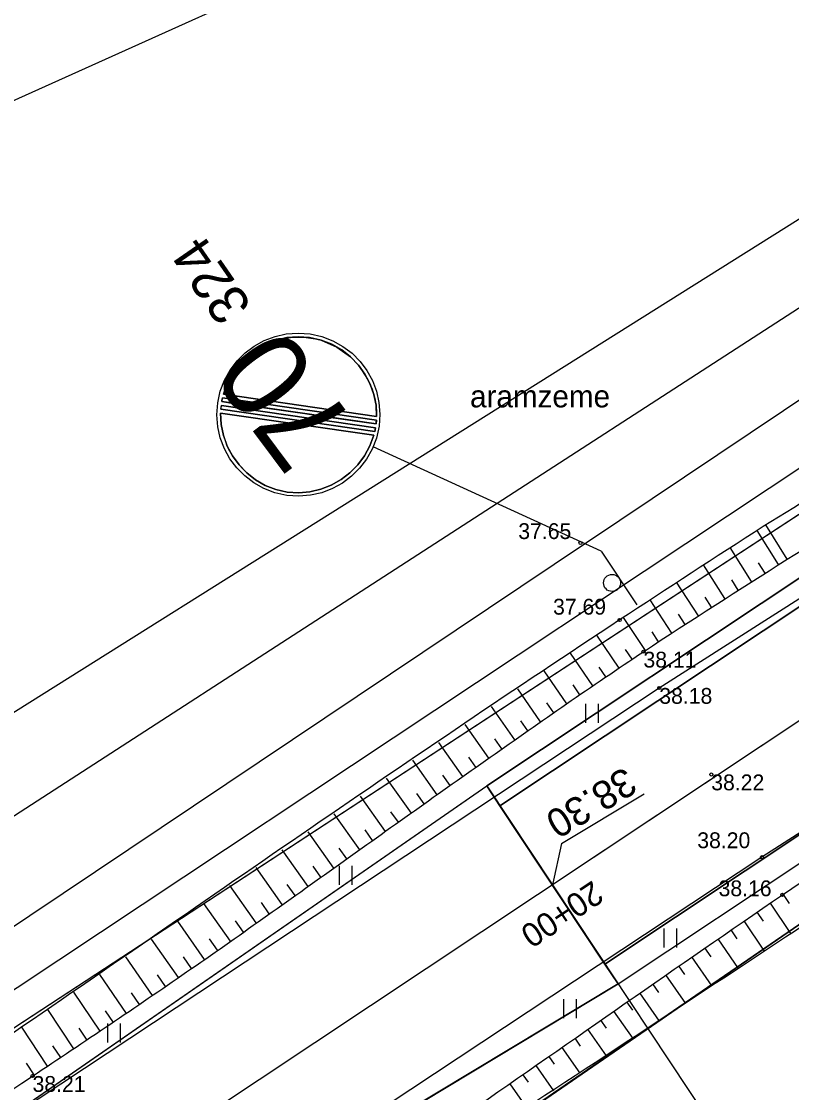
# Model space of a CAD drawing. Extents: x 469981 to 472086, y 246785 to 247785.
# Drawn here: x 470167.11 to 470191.44, y 246929.49 to 246963.3 of the extents above; entities that cross this region are included whole.
import ezdxf

# ---------------------------------------------------------------- set-up
doc = ezdxf.new("R2010")
doc.units = 0
for name, color, linetype in [('0_922', 7, 'Continuous'), ('0_Asfalta_mala', 7, 'Continuous'), ('0_Asfalta_Nomale', 7, 'Continuous'), ('0_Ruut_Braukt', 7, 'Continuous'), ('0_Ruut_nomale', 7, 'Continuous'), ('0_Ruutojums_Nobrauktuves_pieslegumi', 7, 'Continuous'), ('0_vertikals', 7, 'Continuous'), ('0_vertkals_cipari', 7, 'Continuous'), ('0_Ziimes', 7, 'Continuous'), ('21', 7, 'Continuous'), ('5_patagas', 7, 'Continuous'), ('6_piketaza', 7, 'Continuous'), ('CELI_CMAL_####_####_#', 7, 'Continuous'), ('DREN_VADP_####_####_#', 7, 'Continuous'), ('DREN_VADP_KLKT_####_#', 7, 'Continuous'), ('ELEK_VADV_ZSPR_####_#', 7, 'Continuous'), ('RAMI_UZMR_####_####_#', 7, 'Continuous'), ('RELJ_AATZ_####_TKST_#', 7, 'Continuous'), ('RELJ_ELEM_####_####_#', 7, 'Continuous'), ('RELJ_NOGA_####_####_#', 7, 'Continuous'), ('RELJ_NOGL_####_####_#', 7, 'Continuous'), ('ROBZ_IERR_####_####_#', 7, 'Continuous'), ('ROBZ_PROJ_####_####_#', 7, 'Continuous'), ('TERT_ELEM_####_####_#', 7, 'Continuous'), ('TERT_IZMT_####_TKST_#', 7, 'Continuous')]:
    doc.layers.add(name, color=color, linetype=linetype)

msp = doc.modelspace()

# ---------------------------------------------------------------- linework, layer by layer
at = {"layer": '0_922'}
msp.add_line((470240.713, 246973.784), (470183.883, 246936.049), dxfattribs=at)
at = {"layer": '0_Asfalta_mala'}
for p, q in [((470182.224, 246938.548), (470239.053, 246976.283)), ((470185.543, 246933.55), (470242.372, 246971.284)), ((470185.543, 246933.55), (470182.224, 246938.548))]:
    msp.add_line(p, q, dxfattribs=at)
at = {"layer": '0_Asfalta_Nomale'}
for p, q in [((470181.809, 246939.173), (470238.638, 246976.908)), ((470185.958, 246932.925), (470242.787, 246970.66)), ((470165.362, 246927.787), (470181.809, 246939.173)), ((470182.224, 246938.548), (470181.809, 246939.173)), ((470185.958, 246932.925), (470185.543, 246933.55)), ((470168.804, 246922.603), (470185.958, 246932.925))]:
    msp.add_line(p, q, dxfattribs=at)
at = {"layer": '0_Ruut_Braukt'}
for p, q in [((470239.053, 246976.283), (470182.224, 246938.548)), ((470185.543, 246933.55), (470242.372, 246971.284)), ((470182.224, 246938.548), (470185.543, 246933.55))]:
    msp.add_line(p, q, dxfattribs=at)
at = {"layer": '0_Ruut_nomale'}
for p, q in [((470238.638, 246976.908), (470181.809, 246939.173)), ((470182.224, 246938.548), (470239.053, 246976.283)), ((470242.372, 246971.284), (470185.543, 246933.55)), ((470185.958, 246932.925), (470242.787, 246970.66)), ((470181.809, 246939.173), (470182.224, 246938.548)), ((470185.543, 246933.55), (470185.958, 246932.925))]:
    msp.add_line(p, q, dxfattribs=at)
at = {"layer": '0_Ruutojums_Nobrauktuves_pieslegumi'}
msp.add_lwpolyline([(470185.958, 246932.925), (470168.804, 246922.603), (470165.362, 246927.787), (470181.809, 246939.173)], close=True, dxfattribs=at)
at = {"layer": '0_vertikals'}
for q in [(470186.783, 246938.921), (470183.883, 246936.049)]:
    msp.add_line((470184.171, 246937.353), q, dxfattribs=at)
at = {"layer": '0_Ziimes'}
for q in [(470178.223, 246949.877), (470186.55, 246944.891)]:
    msp.add_line((470185.425, 246946.585), q, dxfattribs=at)
for points in [[(470175.493, 246948.344), (470175.121, 246948.426), (470174.774, 246948.559), (470174.455, 246948.737), (470174.167, 246948.956), (470173.914, 246949.212), (470173.699, 246949.5), (470173.525, 246949.816), (470173.396, 246950.154), (470173.316, 246950.511), (470173.288, 246950.881), (470173.314, 246951.261), (470173.314, 246951.261), (470173.396, 246951.632), (470173.529, 246951.98), (470173.707, 246952.299), (470173.926, 246952.587), (470174.182, 246952.84), (470174.47, 246953.055), (470174.786, 246953.229), (470175.124, 246953.357), (470175.481, 246953.437), (470175.851, 246953.466), (470176.231, 246953.439), (470176.602, 246953.357), (470176.949, 246953.225), (470177.269, 246953.047), (470177.556, 246952.827), (470177.81, 246952.572), (470178.025, 246952.284), (470178.199, 246951.968), (470178.327, 246951.63), (470178.407, 246951.273), (470178.436, 246950.903), (470178.409, 246950.523), (470178.327, 246950.152), (470178.195, 246949.804), (470178.017, 246949.485), (470177.797, 246949.197), (470177.541, 246948.944), (470177.253, 246948.729), (470176.938, 246948.555), (470176.6, 246948.426), (470176.243, 246948.346), (470175.873, 246948.318), (470175.493, 246948.344)], [(470175.873, 246948.318), (470175.493, 246948.344), (470175.121, 246948.426), (470174.774, 246948.559), (470174.455, 246948.737), (470174.167, 246948.956), (470173.914, 246949.212), (470173.699, 246949.5), (470173.525, 246949.816), (470173.396, 246950.154), (470173.316, 246950.511), (470173.288, 246950.881), (470173.314, 246951.261), (470173.396, 246951.632), (470173.529, 246951.98), (470173.707, 246952.299), (470173.926, 246952.587), (470174.182, 246952.84), (470174.47, 246953.055), (470174.786, 246953.229), (470175.124, 246953.357), (470175.481, 246953.437), (470175.851, 246953.466), (470176.231, 246953.439), (470176.602, 246953.357), (470176.949, 246953.225), (470177.269, 246953.047), (470177.556, 246952.827), (470177.81, 246952.572), (470178.025, 246952.284), (470178.199, 246951.968), (470178.327, 246951.63), (470178.407, 246951.273), (470178.436, 246950.903), (470178.409, 246950.523), (470178.327, 246950.152), (470178.195, 246949.804), (470178.017, 246949.485), (470177.797, 246949.197), (470177.541, 246948.944), (470177.253, 246948.729), (470176.938, 246948.555), (470176.6, 246948.426), (470176.243, 246948.346), (470175.873, 246948.318)], [(470173.496, 246951.536), (470173.614, 246951.874), (470173.78, 246952.187), (470173.989, 246952.47), (470174.235, 246952.721), (470174.514, 246952.935), (470174.82, 246953.109), (470175.149, 246953.239), (470175.494, 246953.321), (470175.852, 246953.352), (470176.217, 246953.328), (470176.579, 246953.246), (470176.918, 246953.113), (470177.23, 246952.933), (470177.511, 246952.712), (470177.757, 246952.455), (470177.965, 246952.169), (470178.13, 246951.858), (470178.249, 246951.529), (470178.318, 246951.186), (470178.333, 246950.836), (470173.496, 246951.536)], [(470173.496, 246951.536), (470178.333, 246950.836), (470178.318, 246951.186), (470178.249, 246951.529), (470178.13, 246951.858), (470177.965, 246952.169), (470177.757, 246952.455), (470177.511, 246952.712), (470177.23, 246952.933), (470176.918, 246953.113), (470176.579, 246953.246), (470176.217, 246953.328), (470175.852, 246953.352), (470175.494, 246953.321), (470175.149, 246953.239), (470174.82, 246953.109), (470174.514, 246952.935), (470174.235, 246952.721), (470173.989, 246952.47), (470173.78, 246952.187), (470173.614, 246951.874), (470173.496, 246951.536)], [(470173.466, 246951.42), (470178.325, 246950.717), (470178.323, 246950.678), (470178.32, 246950.638), (470178.314, 246950.596), (470177.939, 246950.651), (470177.564, 246950.705), (470177.189, 246950.76), (470176.814, 246950.814), (470176.439, 246950.868), (470176.064, 246950.923), (470175.689, 246950.977), (470175.314, 246951.031), (470174.939, 246951.086), (470174.565, 246951.14), (470174.19, 246951.194), (470173.816, 246951.248), (470173.442, 246951.302), (470173.449, 246951.342), (470173.457, 246951.381), (470173.466, 246951.42)], [(470173.466, 246951.42), (470173.457, 246951.381), (470173.449, 246951.342), (470173.442, 246951.302), (470173.816, 246951.248), (470174.19, 246951.194), (470174.565, 246951.14), (470174.939, 246951.086), (470175.314, 246951.031), (470175.689, 246950.977), (470176.064, 246950.923), (470176.439, 246950.868), (470176.814, 246950.814), (470177.189, 246950.76), (470177.564, 246950.705), (470177.939, 246950.651), (470178.314, 246950.596), (470178.32, 246950.638), (470178.323, 246950.678), (470178.325, 246950.717), (470173.466, 246951.42)], [(470178.297, 246950.474), (470173.429, 246951.183), (470173.422, 246951.146), (470173.417, 246951.103), (470173.416, 246951.059), (470178.275, 246950.356), (470178.283, 246950.395), (470178.29, 246950.43), (470178.297, 246950.474)], [(470173.407, 246950.94), (470173.426, 246950.578), (470173.498, 246950.228), (470173.618, 246949.896), (470173.783, 246949.587), (470173.989, 246949.303), (470174.232, 246949.051), (470174.51, 246948.835), (470174.818, 246948.659), (470175.153, 246948.528), (470175.51, 246948.447), (470175.872, 246948.422), (470176.228, 246948.453), (470176.573, 246948.536), (470176.902, 246948.667), (470177.21, 246948.842), (470177.491, 246949.057), (470177.74, 246949.309), (470177.953, 246949.593), (470178.124, 246949.904), (470178.247, 246950.241), (470173.407, 246950.94)], [(470178.247, 246950.241), (470173.407, 246950.94), (470173.426, 246950.578), (470173.498, 246950.228), (470173.618, 246949.896), (470173.783, 246949.587), (470173.989, 246949.303), (470174.232, 246949.051), (470174.51, 246948.835), (470174.818, 246948.659), (470175.153, 246948.528), (470175.51, 246948.447), (470175.872, 246948.422), (470176.228, 246948.453), (470176.573, 246948.536), (470176.902, 246948.667), (470177.21, 246948.842), (470177.491, 246949.057), (470177.74, 246949.309), (470177.953, 246949.593), (470178.124, 246949.904), (470178.247, 246950.241)]]:
    msp.add_lwpolyline(points, dxfattribs=at)
for points in [[(470178.333, 246950.836), (470173.496, 246951.536), (470173.614, 246951.874), (470173.78, 246952.187), (470173.989, 246952.47), (470174.374, 246952.828), (470174.82, 246953.109), (470175.149, 246953.239), (470175.673, 246953.337), (470176.035, 246953.34), (470176.398, 246953.287), (470176.579, 246953.246), (470177.074, 246953.023), (470177.511, 246952.712), (470177.757, 246952.455), (470178.047, 246952.014), (470178.189, 246951.694), (470178.284, 246951.358), (470178.326, 246951.011)], [(470178.314, 246950.596), (470173.442, 246951.302), (470173.466, 246951.42), (470178.325, 246950.717)], [(470178.297, 246950.474), (470178.275, 246950.356), (470173.416, 246951.059), (470173.429, 246951.183)], [(470178.247, 246950.241), (470178.124, 246949.904), (470177.953, 246949.593), (470177.74, 246949.309), (470177.491, 246949.057), (470177.21, 246948.842), (470176.902, 246948.667), (470176.573, 246948.536), (470176.228, 246948.453), (470175.872, 246948.422), (470175.51, 246948.447), (470175.153, 246948.528), (470174.818, 246948.659), (470174.51, 246948.835), (470174.232, 246949.051), (470174.111, 246949.177), (470173.989, 246949.303), (470173.783, 246949.587), (470173.7, 246949.742), (470173.618, 246949.896), (470173.558, 246950.062), (470173.498, 246950.228), (470173.426, 246950.578), (470173.407, 246950.94)]]:
    msp.add_lwpolyline(points, close=True, dxfattribs=at)
msp.add_circle((470185.769, 246945.579), 0.27, dxfattribs=at)
at = {"layer": '21'}
msp.add_line((470240.713, 246973.784), (470146.15, 246910.994), dxfattribs=at)
at = {"layer": '5_patagas'}
for points in [[(470183.883, 246936.049), (470185.543, 246933.55)], [(470183.883, 246936.049), (470194.947, 246919.387)]]:
    msp.add_lwpolyline(points, dxfattribs=at)
at = {"layer": '6_piketaza'}
msp.add_lwpolyline([(470184.022, 246935.841), (470183.745, 246936.257)], dxfattribs=at)
at = {"layer": 'CELI_CMAL_####_####_#'}
for points in [[(470079.031, 246870.928), (470098.616, 246883.853), (470119.265, 246897.579), (470146.552, 246915.354), (470187.262, 246942.263), (470207.251, 246955.004), (470220.145, 246963.116)], [(470223.686, 246958.587), (470209.766, 246949.279), (470190.504, 246936.92), (470170.572, 246923.739), (470149.521, 246910.179), (470123.328, 246893.24), (470100.687, 246878.047), (470082.258, 246865.828), (470078.014, 246862.914)]]:
    msp.add_lwpolyline(points, dxfattribs=at)
at = {"layer": 'DREN_VADP_####_####_#'}
for points in [[(470080.047, 246875.138), (470127.803, 246906.822), (470151.116, 246922.29), (470207.903, 246959.965), (470213.971, 246970.06), (470227.513, 246992.59), (470228.7, 246994.565)], [(470067.964, 246916.336), (470207.556, 246979.116), (470209.528, 246980.003), (470212.802, 246976.95)]]:
    msp.add_lwpolyline(points, dxfattribs=at)
at = {"layer": 'DREN_VADP_KLKT_####_#'}
msp.add_lwpolyline([(470072.23, 246882.077), (470123.03, 246913.973), (470146.844, 246928.925), (470197.394, 246960.663), (470212.802, 246976.95), (470229.327, 246994.419)], dxfattribs=at)
at = {"layer": 'ELEK_VADV_ZSPR_####_#'}
msp.add_line((470200.795, 246957.454), (470125.528, 246907.054), dxfattribs=at)
at = {"layer": 'RAMI_UZMR_####_####_#'}
msp.add_lwpolyline([(470081.833, 246858.073), (470071.225, 246873.795), (470075.411, 246878.04), (470140.155, 246920.953), (470236.136, 246982.998), (470257.83, 246999.315), (470274.171, 247013.774), (470358.465, 247102.148), (470367.97, 247107.52), (470388.133, 247118.916), (470465.996, 247150.017), (470560.64, 247175.144), (470793.366, 247232.231)], dxfattribs=at)
at = {"layer": 'RELJ_ELEM_####_####_#'}
for centre in [(470184.772, 246946.84), (470186.009, 246944.411), (470186.761, 246943.407), (470187.262, 246942.263), (470188.902, 246939.533), (470190.504, 246936.92), (470191.149, 246935.734), (470167.467, 246930.013)]:
    msp.add_circle(centre, 0.05, dxfattribs=at)
at = {"layer": 'RELJ_NOGA_####_####_#'}
for p, q in [((470191.297, 246946.326), (470190.622, 246947.41)), ((470191.025, 246946.156), (470190.348, 246947.237)), ((470190.178, 246945.623), (470189.498, 246946.696)), ((470189.335, 246945.086), (470188.652, 246946.152)), ((470190.601, 246945.89), (470190.398, 246946.213)), ((470188.494, 246944.544), (470187.808, 246945.602)), ((470189.756, 246945.355), (470189.552, 246945.676)), ((470187.657, 246943.998), (470186.968, 246945.049)), ((470188.914, 246944.816), (470188.709, 246945.134)), ((470188.075, 246944.272), (470187.869, 246944.588)), ((470186.822, 246943.447), (470186.13, 246944.491)), ((470185.99, 246942.892), (470185.293, 246943.929)), ((470187.239, 246943.723), (470187.031, 246944.037)), ((470185.162, 246942.332), (470184.459, 246943.367)), ((470186.406, 246943.17), (470186.198, 246943.482)), ((470185.576, 246942.612), (470185.366, 246942.923)), ((470184.337, 246941.767), (470183.624, 246942.803)), ((470183.514, 246941.198), (470182.792, 246942.24)), ((470184.749, 246942.05), (470184.536, 246942.36)), ((470182.694, 246940.626), (470181.958, 246941.674)), ((470183.925, 246941.483), (470183.71, 246941.795)), ((470183.104, 246940.912), (470182.885, 246941.226)), ((470181.877, 246940.05), (470181.127, 246941.108)), ((470181.061, 246939.472), (470180.3, 246940.544)), ((470182.285, 246940.338), (470182.063, 246940.654)), ((470180.245, 246938.893), (470179.473, 246939.98)), ((470181.469, 246939.761), (470181.242, 246940.08)), ((470180.653, 246939.182), (470180.423, 246939.506)), ((470179.43, 246938.314), (470178.647, 246939.416)), ((470178.614, 246937.735), (470177.822, 246938.852)), ((470179.838, 246938.603), (470179.604, 246938.932)), ((470177.799, 246937.157), (470176.997, 246938.287)), ((470179.022, 246938.025), (470178.786, 246938.357)), ((470176.983, 246936.579), (470176.174, 246937.723)), ((470178.207, 246937.446), (470177.968, 246937.783)), ((470176.166, 246936.001), (470175.348, 246937.157)), ((470177.391, 246936.867), (470177.149, 246937.209)), ((470175.35, 246935.424), (470174.524, 246936.593)), ((470176.575, 246936.29), (470176.33, 246936.635)), ((470174.533, 246934.847), (470173.699, 246936.028)), ((470175.758, 246935.713), (470175.512, 246936.061)), ((470173.715, 246934.271), (470172.875, 246935.464)), ((470174.941, 246935.136), (470174.693, 246935.488)), ((470190.758, 246935.469), (470191.406, 246934.509)), ((470191.172, 246935.749), (470191.366, 246935.46)), ((470190.344, 246935.189), (470190.538, 246934.902)), ((470172.897, 246933.696), (470172.052, 246934.901)), ((470174.124, 246934.559), (470173.873, 246934.915)), ((470189.93, 246934.908), (470190.578, 246933.956)), ((470189.517, 246934.626), (470189.711, 246934.342)), ((470172.079, 246933.122), (470171.228, 246934.338)), ((470173.306, 246933.983), (470173.054, 246934.343)), ((470189.105, 246934.344), (470189.749, 246933.403)), ((470171.257, 246932.552), (470170.41, 246933.781)), ((470172.488, 246933.409), (470172.233, 246933.772)), ((470188.281, 246933.777), (470188.919, 246932.851)), ((470188.692, 246934.061), (470188.885, 246933.781)), ((470187.869, 246933.493), (470188.06, 246933.218)), ((470170.432, 246931.987), (470169.59, 246933.222)), ((470171.668, 246932.836), (470171.413, 246933.203)), ((470187.458, 246933.208), (470188.088, 246932.3)), ((470187.048, 246932.923), (470187.235, 246932.653)), ((470169.604, 246931.427), (470168.771, 246932.665)), ((470170.845, 246932.269), (470170.592, 246932.638)), ((470186.637, 246932.637), (470187.256, 246931.749)), ((470168.772, 246930.871), (470167.951, 246932.109)), ((470170.018, 246931.706), (470169.767, 246932.077)), ((470186.227, 246932.352), (470186.41, 246932.088)), ((470185.407, 246931.779), (470185.587, 246931.522)), ((470185.817, 246932.065), (470186.422, 246931.199)), ((470167.937, 246930.32), (470167.129, 246931.553)), ((470169.188, 246931.148), (470168.94, 246931.52)), ((470184.998, 246931.492), (470185.588, 246930.649)), ((470184.588, 246931.205), (470184.763, 246930.956)), ((470168.355, 246930.595), (470168.11, 246930.966)), ((470184.179, 246930.918), (470184.752, 246930.1)), ((470167.519, 246930.047), (470167.278, 246930.415)), ((470183.769, 246930.631), (470183.939, 246930.389)), ((470182.951, 246930.056), (470183.115, 246929.822)), ((470183.36, 246930.343), (470183.916, 246929.551)), ((470182.542, 246929.769), (470183.079, 246929.002))]:
    msp.add_line(p, q, dxfattribs=at)
for points in [[(470120.845, 246890.769), (470123.591, 246892.466), (470150.351, 246909.177), (470171.26, 246922.106), (470191.149, 246935.734), (470210.204, 246948.514), (470224.202, 246958.074), (470243.113, 246970.411), (470266.522, 246987.913), (470280.536, 247001.251), (470299.823, 247020.383), (470317.592, 247038.544), (470334.877, 247055.828), (470351.425, 247073.192), (470366.151, 247085.967)], [(470191.297, 246946.326), (470199.076, 246951.08), (470206.775, 246955.957), (470212.93, 246960.227), (470219.069, 246964.52), (470221.779, 246966.326), (470230.031, 246971.567), (470235.51, 246975.093), (470238.207, 246976.92), (470240.857, 246978.815), (470250.613, 246986.265), (470260.213, 246993.913), (470261.356, 246994.83)], [(470131.061, 246906.318), (470145.51, 246915.734), (470167.467, 246930.013), (470172.332, 246933.299), (470177.132, 246936.684), (470181.922, 246940.082), (470186.761, 246943.407), (470191.297, 246946.326)]]:
    msp.add_spline(points, degree=3, dxfattribs=at)
at = {"layer": 'RELJ_NOGL_####_####_#'}
for points in [[(470122.047, 246889.925), (470124.645, 246891.606), (470151.263, 246908.028), (470171.623, 246921.498), (470191.873, 246934.822), (470224.882, 246957.282), (470243.432, 246969.856), (470267.182, 246986.981), (470282.015, 246999.84), (470300.677, 247018.663), (470318.825, 247036.845), (470336.227, 247054.122), (470352.943, 247071.373), (470367.141, 247084.447)], [(470260.657, 246995.044), (470259.659, 246994.389), (470254.708, 246990.877), (470249.918, 246987.138), (470245.145, 246983.372), (470240.25, 246979.781), (470234.784, 246976.183), (470229.231, 246972.715), (470223.673, 246969.252), (470218.195, 246965.673), (470215.126, 246963.517), (470212.091, 246961.309), (470205.961, 246956.98), (470198.279, 246952.125), (470190.54, 246947.358)], [(470190.54, 246947.358), (470186.009, 246944.41), (470166.558, 246931.167), (470144.931, 246916.663), (470130.438, 246907.22)]]:
    msp.add_spline(points, degree=3, dxfattribs=at)
at = {"layer": 'ROBZ_IERR_####_####_#'}
for points in [[(470215.754, 247035.932), (470269.149, 247002.795), (470253.618, 246988.247), (470070.591, 246868.587), (470057.777, 246860.214)], [(470179.103, 246871.896), (470152.342, 246907.761), (470275.956, 246992.729), (470308.087, 246975.453)]]:
    msp.add_lwpolyline(points, dxfattribs=at)
at = {"layer": 'ROBZ_PROJ_####_####_#'}
for points in [[(471398.351, 247372.094), (471346.741, 247338.478), (471133.176, 247205.05), (471108.425, 247194.786), (471087.339, 247189.709), (471023.306, 247181.157), (470962.604, 247185.245), (470905.63, 247205.857), (470878.75, 247214.454), (470852.344, 247217.039), (470815.743, 247215.147), (470778.583, 247209.26), (470718.669, 247194.633), (470636.973, 247175.147), (470468.364, 247124.23), (470431.624, 247112.202), (470396.219, 247097.502), (470371.503, 247083.47), (470275.956, 246992.729), (470152.342, 246907.761), (470066.737, 246851.23)], [(470062.774, 246863.479), (470070.591, 246868.587), (470253.618, 246988.247), (470269.149, 247002.795), (470278.124, 247011.202), (470361.554, 247094.257), (470368.265, 247098.262), (470383.103, 247107.116), (470421.395, 247122.632), (470438.432, 247129.536), (470474.818, 247141.882), (470613.752, 247179.765), (470688.303, 247197.106)]]:
    msp.add_lwpolyline(points, dxfattribs=at)
at = {"layer": 'TERT_ELEM_####_####_#'}
for p, q in [((470184.945, 246941.165), (470184.945, 246941.765)), ((470185.345, 246941.165), (470185.345, 246941.765)), ((470177.159, 246936.045), (470177.159, 246936.645)), ((470177.559, 246936.045), (470177.559, 246936.645)), ((470187.415, 246934.074), (470187.415, 246934.674)), ((470187.815, 246934.074), (470187.815, 246934.674)), ((470184.245, 246931.844), (470184.245, 246932.444)), ((470184.645, 246931.844), (470184.645, 246932.444)), ((470169.849, 246931.072), (470169.849, 246931.672)), ((470170.249, 246931.072), (470170.249, 246931.672))]:
    msp.add_line(p, q, dxfattribs=at)

# ---------------------------------------------------------------- texts
at = {"layer": '0_vertkals_cipari'}
msp.add_text('38.30', height=0.9, rotation=210.9808, dxfattribs=at).set_placement((470186.174, 246939.799))
at = {"layer": '0_Ziimes'}
for s, height, rotation, p in [('324', 1.25, 124.656, (470174.422, 246954.325)), ('70', 2.7497, 126.7621, (470177.741, 246950.52))]:
    msp.add_text(s, height=height, rotation=rotation, dxfattribs=at).set_placement(p)
at = {"layer": '6_piketaza'}
msp.add_text('20+00', height=0.75, rotation=213.5843, dxfattribs=at).set_placement((470185.16, 246936.206))
at = {"layer": 'RELJ_AATZ_####_TKST_#'}
for s, p in [('37.65', (470182.808, 246946.964)), ('37.69', (470183.906, 246944.578)), ('38.11', (470186.761, 246942.907)), ('38.18', (470187.262, 246941.763)), ('38.22', (470188.902, 246939.033)), ('38.20', (470188.461, 246937.206)), ('38.16', (470189.134, 246935.689)), ('38.21', (470167.467, 246929.513))]:
    msp.add_text(s, height=0.5, dxfattribs=at).set_placement(p)
at = {"layer": 'TERT_IZMT_####_TKST_#'}
msp.add_text('aramzeme', height=0.7, dxfattribs=at).set_placement((470181.284, 246951.12))

doc.saveas('drawing.dxf')
